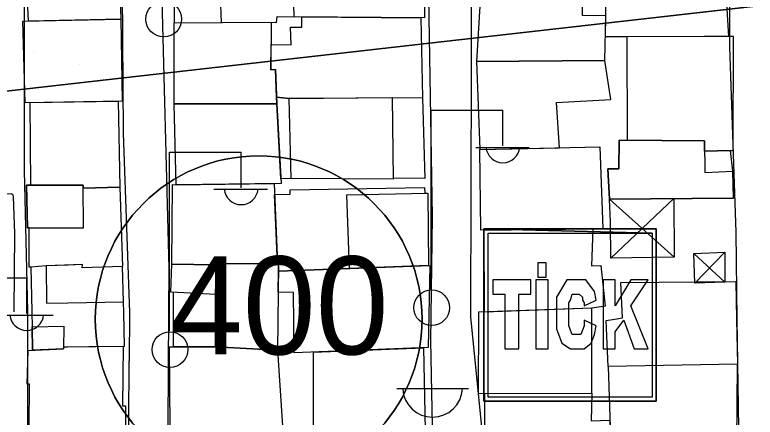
# Model space of a CAD drawing. Extents: x 417997 to 421451, y 4451742 to 4455216.
# Drawn here: x 419689.6 to 419762.1, y 4453727.1 to 4453766.5 of the extents above; entities that cross this region are included whole.
import ezdxf

# ---------------------------------------------------------------- set-up
doc = ezdxf.new("R2010")
doc.units = 0
for name, color, linetype in [('ADAKENARI', 7, 'Continuous'), ('B_Mesken', 7, 'Continuous'), ('B_Sundurma', 7, 'Continuous'), ('B_Teras', 7, 'Continuous'), ('Default', 7, 'Continuous'), ('LJ_SEMBOL', 7, 'Continuous'), ('PL_AYA_PARK_DINLENME', 7, 'Continuous'), ('PL_TİCK', 7, 'Continuous'), ('S_Cad_Sok_Lambasi', 7, 'Continuous'), ('S_Elektrik_Diregi', 7, 'Continuous'), ('SM_TAKS', 7, 'Continuous'), ('TR_PARKALANI', 7, 'Continuous'), ('TR_TİCK', 7, 'Continuous'), ('Yol_Sose', 7, 'Continuous')]:
    doc.layers.add(name, color=color, linetype=linetype)

# ---------------------------------------------------------------- blocks, each defined once
blk = doc.blocks.new('POINT_DISPLAY')
at = {"layer": 'Default'}
blk.add_line((0, 0), (0, 0), dxfattribs=at)

msp = doc.modelspace()

# ---------------------------------------------------------------- linework, layer by layer
at = {"layer": 'ADAKENARI'}
msp.add_line((419659.426, 4453755.693), (419792.89, 4453770.884), dxfattribs=at)
msp.add_line((419659.426, 4453755.693), (419792.89, 4453770.884), dxfattribs=at)
at = {"layer": 'B_Mesken'}
for points in [[(419717.542, 4453774.456), (419729.791, 4453774.572), (419729.714, 4453766.218), (419716.96, 4453766.308), (419716.862, 4453769.901), (419717.791, 4453769.903)], [(419699.749, 4453773.785), (419699.994, 4453766.076), (419690.947, 4453765.902), (419690.61, 4453773.459), (419693.781, 4453773.625)], [(419705.264, 4453773.923), (419705.197, 4453765.72), (419709.797, 4453765.751), (419714.718, 4453765.784), (419715.235, 4453765.747), (419715.296, 4453766.33), (419716.96, 4453766.308), (419716.862, 4453769.901), (419714.013, 4453770.037), (419714.042, 4453773.416), (419713.142, 4453773.468), (419708.966, 4453773.709)], [(419747.438, 4453766.413), (419747.427, 4453768.401), (419748.412, 4453768.433), (419748.437, 4453772.318), (419758.953, 4453772.487), (419759.46, 4453764.386), (419757.065, 4453764.381), (419749.425, 4453764.366), (419747.404, 4453764.354)], [(419735.279, 4453770.095), (419734.779, 4453761.942), (419747.365, 4453762.026), (419747.438, 4453766.413), (419745.182, 4453766.45), (419745.104, 4453770.143)], [(419690.636, 4453757.902), (419690.409, 4453765.892), (419699.994, 4453766.076), (419700.131, 4453758.069)], [(419705.205, 4453757.804), (419705.197, 4453765.72), (419714.718, 4453765.784), (419714.674, 4453761.129), (419715.141, 4453761.164), (419715.248, 4453757.803)], [(419729.517, 4453758.37), (419716.465, 4453758.333), (419715.227, 4453758.438), (419715.141, 4453761.164), (419714.674, 4453761.129), (419714.697, 4453763.59), (419716.655, 4453763.587), (419716.608, 4453765.306), (419717.72, 4453765.295), (419717.703, 4453766.303), (419729.344, 4453766.221)], [(419749.51, 4453764.366), (419749.528, 4453754.225), (419757.089, 4453754.166), (419757.101, 4453753.168), (419759.651, 4453753.226), (419759.921, 4453753.229), (419759.954, 4453764.374), (419759.46, 4453764.386)], [(419734.779, 4453761.942), (419735.108, 4453753.321), (419742.916, 4453753.493), (419742.632, 4453757.938), (419747.935, 4453758.218), (419747.365, 4453762.026)], [(419729.75, 4453750.481), (419726.652, 4453750.523), (419726.653, 4453750.432), (419716.649, 4453750.472), (419715.648, 4453750.467), (419715.248, 4453757.803), (419715.227, 4453758.438), (419716.465, 4453758.333), (419726.546, 4453758.405), (419729.517, 4453758.37)], [(419699.729, 4453758.062), (419699.885, 4453749.631), (419696.302, 4453749.531), (419696.3, 4453749.846), (419691.186, 4453749.828), (419691.112, 4453757.91)], [(419705.205, 4453757.804), (419715.248, 4453757.803), (419715.673, 4453750.001), (419705.395, 4453749.861)], [(419759.878, 4453751.188), (419759.651, 4453753.226), (419757.101, 4453753.168), (419757.089, 4453754.166), (419748.753, 4453754.231), (419748.735, 4453751.432), (419747.638, 4453751.448), (419747.818, 4453748.451), (419759.955, 4453748.574)], [(419746.873, 4453753.58), (419747.162, 4453745.582), (419735.228, 4453745.438), (419735.108, 4453753.321)], [(419699.885, 4453749.631), (419700.153, 4453741.886), (419696.207, 4453741.755), (419696.23, 4453742.061), (419692.7, 4453741.929), (419691.198, 4453741.8), (419691.03, 4453741.8), (419691.026, 4453745.671), (419690.856, 4453745.671), (419690.752, 4453749.826), (419696.3, 4453749.846), (419696.302, 4453749.531)], [(419714.995, 4453749.992), (419715.316, 4453742.126), (419709.285, 4453742.165), (419709.285, 4453742.04), (419704.988, 4453742.094), (419705.055, 4453749.886), (419705.395, 4453749.861)], [(419715.039, 4453748.913), (419716.563, 4453748.945), (419716.575, 4453749.392), (419729.718, 4453749.59), (419729.745, 4453749.037), (419730.037, 4453749.042), (419730.113, 4453741.978), (419722.355, 4453741.68), (419715.422, 4453741.414), (419715.429, 4453742.126), (419715.316, 4453742.126)], [(419735.565, 4453737.416), (419735.547, 4453745.442), (419746.166, 4453745.57), (419746.063, 4453741.937), (419746.972, 4453741.961), (419747.37, 4453737.979), (419746.085, 4453737.777)], [(419700.286, 4453737.36), (419700.268, 4453738.427), (419700.153, 4453741.886), (419696.207, 4453741.755), (419696.23, 4453742.061), (419694.852, 4453742.009), (419692.7, 4453741.929), (419691.198, 4453741.8), (419691.297, 4453737.455), (419691.299, 4453737.399), (419691.331, 4453735.979), (419691.354, 4453733.679), (419694.397, 4453733.824), (419694.4, 4453734), (419694.767, 4453734.004), (419700.339, 4453734.063), (419700.287, 4453737.304)], [(419705.145, 4453734.017), (419705.148, 4453739.337), (419704.885, 4453739.35), (419704.988, 4453742.094), (419709.285, 4453742.04), (419709.285, 4453742.165), (419715.429, 4453742.126), (419715.338, 4453733.677), (419709.261, 4453733.998)], [(419716.945, 4453733.427), (419716.873, 4453739.336), (419715.399, 4453739.343), (419715.422, 4453741.414), (419730.24, 4453741.983), (419730.071, 4453733.927)], [(419749.017, 4453736.845), (419749.072, 4453736.855), (419748.93, 4453740.3), (419760.158, 4453740.392), (419760.243, 4453736.727), (419760.245, 4453736.668), (419760.346, 4453732.32), (419747.667, 4453732.071), (419747.497, 4453736.577), (419748.706, 4453736.79)], [(419746.086, 4453736.876), (419746.085, 4453737.777), (419734.988, 4453737.396), (419734.986, 4453736.993), (419734.986, 4453736.936), (419734.96, 4453729.448), (419746.086, 4453729.458), (419746.086, 4453736.818)], [(419694.684, 4453726.16), (419692.064, 4453726.137), (419691.022, 4453726.098), (419691.056, 4453730.355), (419690.815, 4453730.357), (419690.917, 4453733.635), (419694.397, 4453733.824), (419694.397, 4453733.824), (419694.4, 4453734), (419694.767, 4453734.004), (419696.867, 4453734.026), (419700.211, 4453734.061), (419700.167, 4453728.222), (419700.458, 4453728.226), (419700.465, 4453726.21)], [(419704.811, 4453726.11), (419704.753, 4453734.019), (419709.261, 4453733.998), (419715.338, 4453733.677), (419715.817, 4453726.276)], [(419719.211, 4453725.462), (419718.845, 4453725.422), (419718.858, 4453733.5), (419729.593, 4453733.909), (419729.782, 4453725.847)], [(419747.667, 4453732.071), (419747.931, 4453724.205), (419760.283, 4453724.566), (419760.346, 4453732.32)], [(419736.048, 4453721.654), (419735.63, 4453721.635), (419735.596, 4453729.449), (419746.086, 4453729.458), (419746, 4453726.753), (419747.843, 4453726.836), (419747.931, 4453724.205), (419747.967, 4453721.721), (419746.254, 4453721.681)]]:
    msp.add_lwpolyline(points, close=True, dxfattribs=at)
at = {"layer": 'B_Sundurma'}
for p, q in [((419754.142, 4453742.781), (419747.818, 4453748.451)), ((419754.118, 4453748.515), (419747.942, 4453742.691)), ((419756.158, 4453740.231), (419759.105, 4453743.279)), ((419756.053, 4453743.132), (419759.105, 4453740.35))]:
    msp.add_line(p, q, dxfattribs=at)
for points in [[(419754.118, 4453748.515), (419754.142, 4453742.781), (419747.942, 4453742.691), (419747.922, 4453746.229), (419747.818, 4453748.451)], [(419756.158, 4453740.231), (419756.053, 4453743.132), (419759.105, 4453743.279), (419759.105, 4453740.35)]]:
    msp.add_lwpolyline(points, close=True, dxfattribs=at)
at = {"layer": 'B_Teras'}
for points in [[(419714.718, 4453765.784), (419715.235, 4453765.747), (419715.296, 4453766.33), (419716.96, 4453766.308), (419716.862, 4453769.901), (419713.304, 4453770.071), (419713.142, 4453773.468), (419711.85, 4453773.542), (419708.966, 4453773.709), (419709.016, 4453769.724), (419710.996, 4453769.734), (419710.925, 4453768.523), (419709.704, 4453768.336), (419709.797, 4453765.751)], [(419726.653, 4453750.432), (419716.649, 4453750.472), (419716.465, 4453758.333), (419726.546, 4453758.405)], [(419757.089, 4453754.166), (419757.127, 4453751.083), (419759.878, 4453751.188), (419759.955, 4453748.574), (419747.818, 4453748.451), (419747.638, 4453751.448), (419748.735, 4453751.432), (419748.753, 4453754.231)], [(419694.933, 4453749.841), (419690.752, 4453749.826), (419690.856, 4453745.671), (419694.889, 4453745.665), (419696.326, 4453745.663), (419696.3, 4453749.846)], [(419722.355, 4453741.68), (419722.117, 4453748.891), (419730.037, 4453749.042), (419730.113, 4453741.978)], [(419694.85, 4453742.009), (419692.7, 4453741.929), (419692.715, 4453738.273), (419694.81, 4453738.315), (419694.813, 4453738.315), (419700.268, 4453738.427), (419700.153, 4453741.886), (419696.207, 4453741.755), (419696.23, 4453742.061), (419694.852, 4453742.009)], [(419709.276, 4453739.128), (419704.885, 4453739.35), (419704.988, 4453742.094), (419709.285, 4453742.04)], [(419709.285, 4453742.165), (419715.429, 4453742.126), (419715.338, 4453733.677), (419709.261, 4453733.998), (419709.27, 4453737.208)], [(419691.354, 4453733.679), (419691.331, 4453735.979), (419694.43, 4453736.025), (419694.397, 4453733.824)]]:
    msp.add_lwpolyline(points, close=True, dxfattribs=at)
at = {"layer": 'LJ_SEMBOL'}
for points in [[(419735.514, 4453745.549), (419751.968, 4453745.127), (419751.968, 4453729.095), (419735.936, 4453729.095), (419735.936, 4453745.127), (419751.968, 4453745.127), (419735.514, 4453745.549), (419735.514, 4453728.673), (419752.39, 4453728.673), (419752.39, 4453745.549), (419735.514, 4453745.549)], [(419735.514, 4453745.549), (419751.968, 4453745.127), (419751.968, 4453729.095), (419735.936, 4453729.095), (419735.936, 4453745.127), (419751.968, 4453745.127), (419735.514, 4453745.549), (419735.514, 4453728.673), (419752.39, 4453728.673), (419752.39, 4453745.549), (419735.514, 4453745.549)], [(419740.781, 4453742.241), (419740.781, 4453740.834), (419741.625, 4453740.834), (419741.625, 4453742.241), (419740.781, 4453742.241)], [(419740.781, 4453742.241), (419740.781, 4453740.834), (419741.625, 4453740.834), (419741.625, 4453742.241), (419740.781, 4453742.241)], [(419736.393, 4453740.553), (419736.393, 4453739.147), (419737.574, 4453739.147), (419737.574, 4453733.803), (419738.924, 4453733.803), (419738.924, 4453739.147), (419740.106, 4453739.147), (419740.106, 4453740.553), (419736.393, 4453740.553)], [(419736.393, 4453740.553), (419736.393, 4453739.147), (419737.574, 4453739.147), (419737.574, 4453733.803), (419738.924, 4453733.803), (419738.924, 4453739.147), (419740.106, 4453739.147), (419740.106, 4453740.553), (419736.393, 4453740.553)], [(419740.612, 4453740.553), (419740.612, 4453733.803), (419741.793, 4453733.803), (419741.793, 4453740.553), (419740.612, 4453740.553)], [(419740.612, 4453740.553), (419740.612, 4453733.803), (419741.793, 4453733.803), (419741.793, 4453740.553), (419740.612, 4453740.553)], [(419745.337, 4453736.615), (419745.337, 4453736.053), (419745, 4453735.209), (419744.662, 4453735.209), (419744.156, 4453735.209), (419743.818, 4453736.053), (419743.818, 4453737.459), (419743.818, 4453738.303), (419743.987, 4453738.584), (419744.156, 4453739.147), (419744.662, 4453739.147), (419744.831, 4453739.147), (419745.168, 4453738.865), (419745.168, 4453738.584), (419745.337, 4453738.303), (419745.337, 4453738.022), (419746.519, 4453738.584), (419746.35, 4453739.428), (419745.506, 4453740.553), (419744.831, 4453740.553), (419743.65, 4453740.553), (419742.637, 4453738.865), (419742.637, 4453737.459), (419742.637, 4453735.771), (419743.143, 4453734.365), (419743.987, 4453733.803), (419744.831, 4453733.803), (419745.337, 4453733.803), (419746.012, 4453734.365), (419746.35, 4453735.209), (419746.519, 4453736.053), (419745.337, 4453736.615)], [(419745.337, 4453736.615), (419745.337, 4453736.053), (419745, 4453735.209), (419744.662, 4453735.209), (419744.156, 4453735.209), (419743.818, 4453736.053), (419743.818, 4453737.459), (419743.818, 4453738.303), (419743.987, 4453738.584), (419744.156, 4453739.147), (419744.662, 4453739.147), (419744.831, 4453739.147), (419745.168, 4453738.865), (419745.168, 4453738.584), (419745.337, 4453738.303), (419745.337, 4453738.022), (419746.519, 4453738.584), (419746.35, 4453739.428), (419745.506, 4453740.553), (419744.831, 4453740.553), (419743.65, 4453740.553), (419742.637, 4453738.865), (419742.637, 4453737.459), (419742.637, 4453735.771), (419743.143, 4453734.365), (419743.987, 4453733.803), (419744.831, 4453733.803), (419745.337, 4453733.803), (419746.012, 4453734.365), (419746.35, 4453735.209), (419746.519, 4453736.053), (419745.337, 4453736.615)], [(419747.194, 4453740.553), (419747.194, 4453733.803), (419748.375, 4453733.803), (419748.375, 4453735.49), (419749.219, 4453736.615), (419750.231, 4453733.803), (419751.581, 4453733.803), (419749.894, 4453738.022), (419751.581, 4453740.553), (419749.894, 4453740.553), (419748.375, 4453738.022), (419748.375, 4453740.553), (419747.194, 4453740.553)], [(419747.194, 4453740.553), (419747.194, 4453733.803), (419748.375, 4453733.803), (419748.375, 4453735.49), (419749.219, 4453736.615), (419750.231, 4453733.803), (419751.581, 4453733.803), (419749.894, 4453738.022), (419751.581, 4453740.553), (419749.894, 4453740.553), (419748.375, 4453738.022), (419748.375, 4453740.553), (419747.194, 4453740.553)]]:
    msp.add_lwpolyline(points, dxfattribs=at)
at = {"layer": 'PL_AYA_PARK_DINLENME'}
msp.add_lwpolyline([(419792.89, 4453770.884), (419792.874, 4453792.018), (419685.875, 4453779.839), (419662.103, 4453777.133), (419664.72, 4453798.095), (419670.708, 4453846.065), (419652.246, 4453846.31), (419634.561, 4453846.315), (419623.035, 4453782.838), (419506.347, 4453768.907), (419507.841, 4453758.465), (419367.013, 4453736.099), (419337.018, 4453731.335), (419340.046, 4453710.553), (419510.816, 4453737.674), (419509.889, 4453744.152), (419588.559, 4453753.544), (419592.024, 4453754.038), (419598.459, 4453754.956), (419660.055, 4453760.731), (419659.426, 4453755.693), (419792.89, 4453770.884)], dxfattribs=at)
msp.add_lwpolyline([(419792.89, 4453770.884), (419792.874, 4453792.018), (419685.875, 4453779.839), (419662.103, 4453777.133), (419664.72, 4453798.095), (419670.708, 4453846.065), (419652.246, 4453846.31), (419634.561, 4453846.315), (419623.035, 4453782.838), (419506.347, 4453768.907), (419507.841, 4453758.465), (419367.013, 4453736.099), (419337.018, 4453731.335), (419340.046, 4453710.553), (419510.816, 4453737.674), (419509.889, 4453744.152), (419588.559, 4453753.544), (419592.024, 4453754.038), (419598.459, 4453754.956), (419660.055, 4453760.731), (419659.426, 4453755.693), (419792.89, 4453770.884)], dxfattribs=at)
at = {"layer": 'PL_TİCK'}
msp.add_lwpolyline([(419652.427, 4453699.634), (419783.003, 4453715.493), (419792.923, 4453726.698), (419792.89, 4453770.884), (419659.426, 4453755.693), (419655.515, 4453724.361), (419652.427, 4453699.634)], dxfattribs=at)
msp.add_lwpolyline([(419652.427, 4453699.634), (419783.003, 4453715.493), (419792.923, 4453726.698), (419792.89, 4453770.884), (419659.426, 4453755.693), (419655.515, 4453724.361), (419652.427, 4453699.634)], dxfattribs=at)
at = {"layer": 'S_Cad_Sok_Lambasi'}
msp.add_line((419726.999, 4453729.942), (419733.999, 4453729.942), dxfattribs=at)
msp.add_arc((419730.499, 4453730.047), 2.929, 183.298, 356.90719, dxfattribs=at)
at = {"layer": 'S_Elektrik_Diregi'}
for p, q in [((419730.374, 4453739.676), (419730.374, 4453757.176)), ((419730.374, 4453757.176), (419737.374, 4453757.176)), ((419737.374, 4453753.676), (419737.374, 4453757.176)), ((419734.714, 4453753.536), (419739.964, 4453753.536)), ((419704.766, 4453735.57), (419704.766, 4453753.07)), ((419704.766, 4453753.07), (419711.766, 4453753.07)), ((419711.766, 4453749.57), (419711.766, 4453753.07)), ((419709.106, 4453749.43), (419714.356, 4453749.43)), ((419683.788, 4453740.755), (419690.788, 4453740.755)), ((419690.788, 4453737.255), (419690.788, 4453740.755)), ((419688.128, 4453737.115), (419693.378, 4453737.115))]:
    msp.add_line(p, q, dxfattribs=at)
for centre in [(419704.192, 4453766.094), (419730.41, 4453737.84), (419704.802, 4453733.735)]:
    msp.add_circle(centre, 1.75, dxfattribs=at)
for centre in [(419737.375, 4453753.689), (419711.767, 4453749.583), (419690.789, 4453737.268)]:
    msp.add_arc(centre, 1.658, 184.83843, 355.14641, dxfattribs=at)
at = {"layer": 'SM_TAKS'}
msp.add_circle((419713.48, 4453736.715), 15.988, dxfattribs=at)
msp.add_circle((419713.48, 4453736.715), 15.988, dxfattribs=at)
at = {"layer": 'TR_TİCK'}
for points in [[(419652.427, 4453699.634), (419783.003, 4453715.493), (419792.923, 4453726.698), (419792.89, 4453770.884), (419659.426, 4453755.693), (419655.515, 4453724.361), (419652.427, 4453699.634)], [(419652.427, 4453699.634), (419783.003, 4453715.493), (419792.923, 4453726.698), (419792.89, 4453770.884), (419659.426, 4453755.693), (419655.515, 4453724.361), (419652.427, 4453699.634)], [(419735.514, 4453745.549), (419752.39, 4453745.549), (419752.39, 4453728.673), (419735.514, 4453728.673), (419735.514, 4453745.549)], [(419735.514, 4453745.549), (419752.39, 4453745.549), (419752.39, 4453728.673), (419735.514, 4453728.673), (419735.514, 4453745.549)]]:
    msp.add_lwpolyline(points, dxfattribs=at)
for start, end in [(0, 180), (0, 180), (180, 0), (180, 0)]:
    msp.add_arc((419713.48, 4453736.715), 15.988, start, end, dxfattribs=at)
at = {"layer": 'Yol_Sose'}
for points in [[(419718.785, 4453845.299), (419704.917, 4453845.524), (419704.168, 4453844.66), (419703.852, 4453842.553), (419703.985, 4453827.717), (419703.887, 4453802.394), (419703.928, 4453770.507), (419704.677, 4453741.699), (419704.657, 4453737.314), (419704.657, 4453737.257)], [(419734.225, 4453736.944), (419734.403, 4453798.339), (419734.227, 4453830.734), (419734.644, 4453844.184), (419735.565, 4453844.827), (419735.737, 4453844.936), (419737.101, 4453845.215), (419754.592, 4453845.855), (419755.649, 4453845.689), (419756.562, 4453845.442), (419757.216, 4453844.974), (419757.535, 4453844.712), (419758.296, 4453841.33), (419758.438, 4453840.161)], [(419730.355, 4453736.985), (419730.356, 4453737.042), (419730.485, 4453746.761), (419729.944, 4453779.939), (419729.326, 4453798.526), (419729.282, 4453826.041), (419728.43, 4453839.991), (419727.883, 4453842.878), (419727.516, 4453844.207), (419727.166, 4453844.595), (419726.525, 4453844.839), (419718.785, 4453845.299)], [(419699.444, 4453842.978), (419699.323, 4453831.326), (419699.573, 4453810.603), (419700.017, 4453782.89), (419700.207, 4453754.927), (419700.83, 4453737.354), (419700.83, 4453737.298)], [(419758.438, 4453840.161), (419758.368, 4453823.785), (419758.809, 4453798.513), (419759.49, 4453781.279), (419759.54, 4453763.367), (419760.156, 4453745.238)], [(419690.191, 4453773.702), (419690.323, 4453773.651), (419690.384, 4453773.55), (419690.537, 4453767.514), (419690.541, 4453751.263), (419690.85, 4453737.46)], [(419689.563, 4453737.418), (419689.564, 4453737.473), (419689.636, 4453745.138), (419689.483, 4453748.706), (419689.449, 4453748.859), (419689.417, 4453748.917), (419689.338, 4453748.959), (419689.263, 4453748.988), (419688.425, 4453748.913)], [(419760.156, 4453745.238), (419760.278, 4453736.668)], [(419690.851, 4453737.404), (419690.862, 4453736.921), (419690.87, 4453724.212), (419690.765, 4453717.09)], [(419690.85, 4453737.46), (419690.851, 4453737.404)], [(419700.83, 4453737.298), (419700.803, 4453732.623)], [(419704.657, 4453737.257), (419704.633, 4453732.005)], [(419730.323, 4453734.605), (419730.355, 4453736.985)], [(419760.278, 4453736.668), (419760.581, 4453715.414), (419760.268, 4453710.546), (419759.905, 4453709.558), (419759.494, 4453709.316), (419758.645, 4453709.084), (419737.848, 4453706.134), (419737.187, 4453706.669), (419736.495, 4453708.466), (419735.811, 4453721.238), (419734.225, 4453736.944)], [(419730.606, 4453720.349), (419730.584, 4453721.224), (419730.323, 4453734.605)], [(419700.756, 4453720.769), (419700.803, 4453732.623)], [(419704.633, 4453732.005), (419704.547, 4453720.325)]]:
    msp.add_lwpolyline(points, dxfattribs=at)

# ---------------------------------------------------------------- block references
at = {"layer": 'TR_PARKALANI', "xscale": 0.1, "yscale": 0.10000000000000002}
for p in [(419691.414, 4453762.811), (419691.414, 4453762.811), (419695.905, 4453761.614), (419695.905, 4453761.614), (419704.887, 4453761.913), (419704.887, 4453761.913)]:
    msp.add_blockref('POINT_DISPLAY', p, dxfattribs=at)

# ---------------------------------------------------------------- texts
at = {"layer": 'SM_TAKS'}
msp.add_text('400', height=9.5928, dxfattribs=at).set_placement((419704.791, 4453733.264))
msp.add_text('400', height=9.5928, dxfattribs=at).set_placement((419704.791, 4453733.264))

doc.saveas('drawing.dxf')
